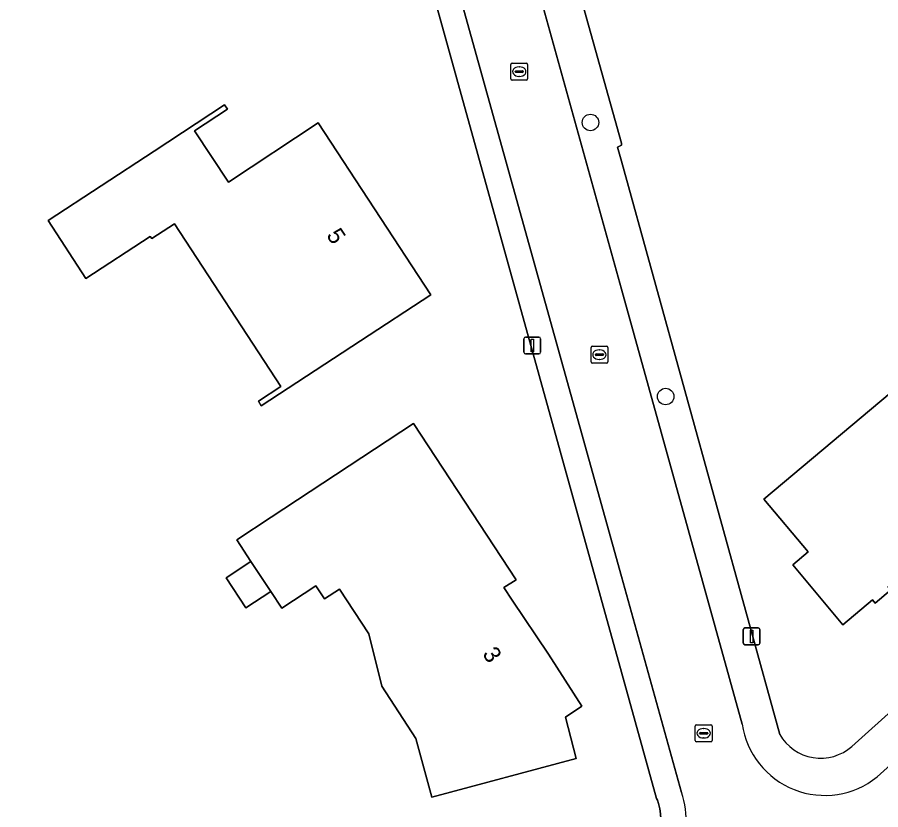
# Model space of a CAD drawing. Extents: x 163426 to 164192, y 380329 to 381641.
# Drawn here: x 163964.1 to 164015.4, y 381311.5 to 381358.6 of the extents above; entities that cross this region are included whole.
import ezdxf

# ---------------------------------------------------------------- set-up
doc = ezdxf.new("R2010")
doc.units = 0
for name, color, linetype in [('IMGEO_Boom', 7, 'Continuous'), ('IMGEO_Erf', 7, 'Continuous'), ('IMGEO_Kolk', 7, 'Continuous'), ('IMGEO_Lichtmast', 7, 'Continuous'), ('IMGEO_Pand', 7, 'Continuous'), ('IMGEO_Pand_nummerreeks', 7, 'Continuous'), ('IMGEO_Rijbaan_lokaal_open', 7, 'Continuous'), ('IMGEO_Rioolput', 7, 'Continuous'), ('IMGEO_Voetpad_open', 7, 'Continuous')]:
    doc.layers.add(name, color=color, linetype=linetype)

msp = doc.modelspace()

# ---------------------------------------------------------------- linework, layer by layer
at = {"layer": 'IMGEO_Boom'}
for centre in [(163998.16, 381352.367), (164002.628, 381336.089)]:
    msp.add_circle(centre, 0.489, dxfattribs=at)
at = {"layer": 'IMGEO_Erf'}
for points in [[(163982.125, 381403.715), (163987.044, 381393.788), (163987.07, 381393.713), (163990.335, 381384.34), (163992.316, 381378.656), (163992.346, 381378.569), (164000, 381351.142), (164000, 381351.027), (163999.77, 381350.9), (164000, 381350.068), (164009.413, 381316.019)], [(163943.388, 381289.852), (163999.73, 381307.65), (164000, 381307.728), (164000.286, 381307.838), (164000.561, 381307.974), (164000.823, 381308.133), (164001.07, 381308.315), (164001.299, 381308.519), (164001.51, 381308.742), (164001.699, 381308.983), (164001.867, 381309.24), (164002.01, 381309.511), (164002.129, 381309.793), (164002.222, 381310.086), (164002.289, 381310.385), (164002.328, 381310.689), (164002.341, 381310.995), (164002.326, 381311.302), (164002.283, 381311.605), (164002.214, 381311.904), (164002.15, 381312.108), (164002.082, 381312.215), (164000, 381319.721), (163984.182, 381376.751)], [(164013.704, 381315.306), (164019.008, 381320.063), (164020.307, 381321.393), (164021.742, 381322.983), (164052.435, 381359.471)]]:
    msp.add_lwpolyline(points, dxfattribs=at)
for points in [[(163981.983, 381352.338), (163988.676, 381342.129), (163984.492, 381339.393), (163978.596, 381335.537), (163978.421, 381335.804), (163979.76, 381336.681), (163973.436, 381346.35), (163972.088, 381345.469), (163972, 381345.603), (163968.166, 381343.095), (163965.934, 381346.54), (163972.234, 381350.667), (163976.416, 381353.406), (163976.584, 381353.151), (163974.633, 381351.866), (163976.639, 381348.819)], [(164022.375, 381341.662), (164020.233, 381344.215), (164024.289, 381347.617), (164030.142, 381340.64), (164026.27, 381337.392), (164027.582, 381335.828), (164021.376, 381330.602), (164021.081, 381330.353), (164020.495, 381331.05), (164018.597, 381329.479), (164019.093, 381328.89), (164018.959, 381327.404), (164015.83, 381324.768), (164015.985, 381324.584), (164015.08, 381323.822), (164014.919, 381324.014), (164013.155, 381322.528), (164010.194, 381326.099), (164011.102, 381326.868), (164008.459, 381329.988)], [(163987.634, 381334.494), (163993.749, 381325.206), (163993.012, 381324.74), (163993.509, 381323.997), (163995.659, 381320.784), (163997.646, 381317.69), (163996.683, 381317.033), (163997.311, 381314.584), (163988.726, 381312.281), (163987.787, 381315.782), (163985.755, 381318.883), (163984.997, 381321.99), (163983.249, 381324.647), (163982.361, 381324.063), (163981.847, 381324.847), (163979.815, 381323.51), (163979.162, 381324.501), (163977.686, 381323.529), (163976.504, 381325.325), (163977.981, 381326.296), (163977.134, 381327.583), (163979.174, 381328.926)]]:
    msp.add_lwpolyline(points, close=True, dxfattribs=at)
for centre, radius, start, end in [((163987.617, 381350.791), 52.298, 300.9029, 319.1332), ((164011.848, 381317.408), 2.804, 209.6904, 311.4412)]:
    msp.add_arc(centre, radius, start, end, dxfattribs=at)
at = {"layer": 'IMGEO_Kolk'}
for p, q in [((163998.268, 381339.074), (163999.12, 381339.074)), ((163998.193, 381338.148), (163998.193, 381339)), ((163998.452, 381338.568), (163998.452, 381338.58)), ((163998.89, 381338.531), (163998.492, 381338.531)), ((163998.495, 381338.617), (163998.893, 381338.617)), ((163998.681, 381338.854), (163998.706, 381338.854)), ((163998.936, 381338.58), (163998.936, 381338.568)), ((163999.194, 381339), (163999.194, 381338.148)), ((163999.12, 381338.074), (163998.268, 381338.074)), ((163998.704, 381338.294), (163998.679, 381338.294)), ((164004.389, 381315.658), (164004.389, 381316.51)), ((164004.464, 381316.584), (164005.316, 381316.584)), ((164005.39, 381316.51), (164005.39, 381315.658)), ((164004.648, 381316.078), (164004.648, 381316.09)), ((164005.086, 381316.041), (164004.688, 381316.041)), ((164004.691, 381316.127), (164005.089, 381316.127)), ((164004.877, 381316.364), (164004.902, 381316.364)), ((164005.132, 381316.09), (164005.132, 381316.078)), ((164005.316, 381315.584), (164004.464, 381315.584)), ((164004.9, 381315.804), (164004.875, 381315.804))]:
    msp.add_line(p, q, dxfattribs=at)
for points in [[(163998.268, 381339.074), (163999.12, 381339.074)], [(163998.193, 381338.148), (163998.193, 381339)], [(163999.194, 381339), (163999.194, 381338.148)], [(163999.12, 381338.074), (163998.268, 381338.074)], [(164004.389, 381315.658), (164004.389, 381316.51)], [(164004.464, 381316.584), (164005.316, 381316.584)], [(164005.39, 381316.51), (164005.39, 381315.658)], [(164005.316, 381315.584), (164004.464, 381315.584)]]:
    msp.add_lwpolyline(points, dxfattribs=at)
for centre, radius, start, end in [((163998.27, 381338.998), 0.0765, 91.552, 178.448), ((163998.27, 381338.998), 0.0765, 91.552, 178.448), ((163999.118, 381338.998), 0.0765, 1.552, 88.448), ((163999.118, 381338.998), 0.0765, 1.552, 88.448), ((163998.492, 381338.577), 0.0403, 85.8775, 175.7526), ((163998.489, 381338.567), 0.0366, 178.938, 274.7102), ((163998.893, 381338.574), 0.043, 264.8664, 352.4533), ((163998.897, 381338.579), 0.0386, 1.7309, 96.639), ((163998.27, 381338.15), 0.0765, 181.552, 268.448), ((163998.27, 381338.15), 0.0765, 181.552, 268.448), ((163999.118, 381338.15), 0.0765, 271.552, 358.448), ((163999.118, 381338.15), 0.0765, 271.552, 358.448), ((164004.466, 381316.508), 0.0765, 91.552, 178.448), ((164004.466, 381316.508), 0.0765, 91.552, 178.448), ((164005.314, 381316.508), 0.0765, 1.552, 88.448), ((164005.314, 381316.508), 0.0765, 1.552, 88.448), ((164004.688, 381316.087), 0.0403, 85.8775, 175.7526), ((164004.685, 381316.077), 0.0366, 178.938, 274.7102), ((164005.089, 381316.084), 0.043, 264.8664, 352.4533), ((164005.093, 381316.089), 0.0386, 1.7309, 96.639), ((164004.466, 381315.66), 0.0765, 181.552, 268.448), ((164004.466, 381315.66), 0.0765, 181.552, 268.448), ((164005.314, 381315.66), 0.0765, 271.552, 358.448), ((164005.314, 381315.66), 0.0765, 271.552, 358.448)]:
    msp.add_arc(centre, radius, start, end, dxfattribs=at)
for centre, major_axis, ratio, start_param, end_param in [((163998.68, 381338.574), (-0.387, 0.002), 0.722429, 4.712389, 7.853982), ((163998.705, 381338.574), (-0.39, 0.002), 0.717154, 1.570796, 4.712389), ((164004.876, 381316.084), (-0.387, 0.002), 0.722429, 4.712389, 7.853982), ((164004.901, 381316.084), (-0.39, 0.002), 0.717154, 1.570796, 4.712389)]:
    msp.add_ellipse(centre, major_axis=major_axis, ratio=ratio, start_param=start_param, end_param=end_param, dxfattribs=at)
at = {"layer": 'IMGEO_Lichtmast'}
for p, q in [((163994.307, 381339.624), (163995.097, 381339.624)), ((163995.097, 381339.624), (163994.307, 381339.624)), ((163994.207, 381338.724), (163994.207, 381339.524)), ((163994.207, 381339.524), (163994.207, 381338.724)), ((163995.197, 381339.524), (163995.197, 381338.724)), ((163995.197, 381338.724), (163995.197, 381339.524)), ((163995.097, 381338.624), (163994.307, 381338.624)), ((163994.307, 381338.624), (163995.097, 381338.624)), ((164007.245, 381321.441), (164007.245, 381322.241)), ((164007.245, 381322.241), (164007.245, 381321.441)), ((164007.345, 381322.341), (164008.135, 381322.341)), ((164008.135, 381322.341), (164007.345, 381322.341)), ((164008.235, 381322.241), (164008.235, 381321.441)), ((164008.235, 381321.441), (164008.235, 381322.241)), ((164008.135, 381321.341), (164007.345, 381321.341)), ((164007.345, 381321.341), (164008.135, 381321.341))]:
    msp.add_line(p, q, dxfattribs=at)
for points in [[(163994.627, 381339.499), (163994.777, 381339.499), (163994.777, 381338.749), (163994.627, 381338.749), (163994.627, 381339.499)], [(164007.665, 381322.216), (164007.815, 381322.216), (164007.815, 381321.466), (164007.665, 381321.466), (164007.665, 381322.216)]]:
    msp.add_lwpolyline(points, dxfattribs=at)
for centre, start, end in [((163994.307, 381339.524), 90, 180), ((163994.307, 381339.524), 90, 180), ((163995.097, 381339.524), 0, 90), ((163995.097, 381339.524), 360, 90), ((163994.307, 381338.724), 180, 270), ((163994.307, 381338.724), 180, 270), ((163995.097, 381338.724), 270, 0), ((163995.097, 381338.724), 270, 0), ((164007.345, 381322.241), 90, 180), ((164007.345, 381322.241), 90, 180), ((164008.135, 381322.241), 0, 90), ((164008.135, 381322.241), 360, 90), ((164007.345, 381321.441), 180, 270), ((164007.345, 381321.441), 180, 270), ((164008.135, 381321.441), 270, 0), ((164008.135, 381321.441), 270, 0)]:
    msp.add_arc(centre, 0.1, start, end, dxfattribs=at)
at = {"layer": 'IMGEO_Pand'}
for points in [[(163978.596, 381335.537), (163984.492, 381339.393), (163988.676, 381342.129), (163981.983, 381352.338), (163976.639, 381348.819), (163974.633, 381351.866), (163976.584, 381353.151), (163976.416, 381353.406), (163972.234, 381350.667), (163965.934, 381346.54), (163968.166, 381343.095), (163972, 381345.603), (163972.088, 381345.469), (163973.436, 381346.35), (163979.76, 381336.681), (163978.421, 381335.804)], [(164021.376, 381330.602), (164027.582, 381335.828), (164026.27, 381337.392), (164030.142, 381340.64), (164024.289, 381347.617), (164020.233, 381344.215), (164022.375, 381341.662), (164008.459, 381329.988), (164011.102, 381326.868), (164010.194, 381326.099), (164013.155, 381322.528), (164014.919, 381324.014), (164015.08, 381323.822), (164015.985, 381324.584), (164015.83, 381324.768), (164018.959, 381327.404), (164019.093, 381328.89), (164018.597, 381329.479), (164020.495, 381331.05), (164021.081, 381330.353)], [(163993.509, 381323.997), (163993.012, 381324.74), (163993.749, 381325.206), (163987.634, 381334.494), (163979.174, 381328.926), (163977.134, 381327.583), (163977.981, 381326.296), (163979.162, 381324.501), (163979.815, 381323.51), (163981.847, 381324.847), (163982.361, 381324.063), (163983.249, 381324.647), (163984.997, 381321.99), (163985.755, 381318.883), (163987.787, 381315.782), (163988.726, 381312.281), (163997.311, 381314.584), (163996.683, 381317.033), (163997.646, 381317.69), (163995.659, 381320.784)], [(163977.981, 381326.296), (163976.504, 381325.325), (163977.686, 381323.529), (163979.162, 381324.501)]]:
    msp.add_lwpolyline(points, close=True, dxfattribs=at)
at = {"layer": 'IMGEO_Rijbaan_lokaal_open'}
for points in [[(164007.175, 381316.633), (164000, 381342.464), (163990.094, 381378.128)], [(163985.582, 381377.187), (164000, 381325.402), (164003.571, 381312.576)], [(164054.096, 381357.789), (164023.495, 381321.506), (164022.067, 381319.891), (164020.529, 381318.294), (164015.198, 381313.489)]]:
    msp.add_lwpolyline(points, dxfattribs=at)
for centre, radius, start, end in [((163994.396, 381344.012), 41.261, 297.8005, 320.0716), ((164012.087, 381317.359), 4.965, 188.4065, 308.7957), ((163998.917, 381310.961), 4.926, 284.6257, 19.1418)]:
    msp.add_arc(centre, radius, start, end, dxfattribs=at)
at = {"layer": 'IMGEO_Rioolput'}
for p, q in [((163993.426, 381354.962), (163993.426, 381355.814)), ((163993.501, 381355.888), (163994.353, 381355.888)), ((163993.914, 381355.668), (163993.939, 381355.668)), ((163994.427, 381355.814), (163994.427, 381354.962)), ((163993.685, 381355.382), (163993.685, 381355.394)), ((163994.123, 381355.345), (163993.725, 381355.345)), ((163993.728, 381355.431), (163994.126, 381355.431)), ((163993.937, 381355.108), (163993.912, 381355.108)), ((163994.169, 381355.394), (163994.169, 381355.382)), ((163994.353, 381354.888), (163993.501, 381354.888))]:
    msp.add_line(p, q, dxfattribs=at)
for points in [[(163993.426, 381354.962), (163993.426, 381355.814)], [(163993.501, 381355.888), (163994.353, 381355.888)], [(163994.427, 381355.814), (163994.427, 381354.962)], [(163994.353, 381354.888), (163993.501, 381354.888)]]:
    msp.add_lwpolyline(points, dxfattribs=at)
for centre, radius, start, end in [((163993.503, 381355.812), 0.0765, 91.552, 178.448), ((163993.503, 381355.812), 0.0765, 91.552, 178.448), ((163994.351, 381355.812), 0.0765, 1.552, 88.448), ((163994.351, 381355.812), 0.0765, 1.552, 88.448), ((163993.503, 381354.964), 0.0765, 181.552, 268.448), ((163993.503, 381354.964), 0.0765, 181.552, 268.448), ((163993.725, 381355.391), 0.0403, 85.8775, 175.7526), ((163993.722, 381355.381), 0.0366, 178.938, 274.7102), ((163994.126, 381355.388), 0.043, 264.8664, 352.4533), ((163994.13, 381355.393), 0.0386, 1.7309, 96.639), ((163994.351, 381354.964), 0.0765, 271.552, 358.448), ((163994.351, 381354.964), 0.0765, 271.552, 358.448)]:
    msp.add_arc(centre, radius, start, end, dxfattribs=at)
for centre, major_axis, ratio, start_param, end_param in [((163993.913, 381355.388), (-0.387, 0.002), 0.722429, 4.712389, 7.853982), ((163993.938, 381355.388), (-0.39, 0.002), 0.717154, 1.570796, 4.712389)]:
    msp.add_ellipse(centre, major_axis=major_axis, ratio=ratio, start_param=start_param, end_param=end_param, dxfattribs=at)
at = {"layer": 'IMGEO_Voetpad_open'}
for points in [[(164009.413, 381316.019), (164000, 381350.068), (163999.77, 381350.9), (164000, 381351.027), (164000, 381351.142), (163992.346, 381378.569), (163992.316, 381378.656), (163990.335, 381384.34), (163987.07, 381393.713), (163987.044, 381393.788), (163982.125, 381403.715)], [(163990.094, 381378.128), (164000, 381342.464), (164007.175, 381316.633)], [(164003.571, 381312.576), (164000, 381325.402), (163985.582, 381377.187)], [(163984.182, 381376.751), (164000, 381319.721), (164002.082, 381312.215), (164002.15, 381312.108), (164002.214, 381311.904), (164002.283, 381311.605), (164002.326, 381311.302), (164002.341, 381310.995), (164002.328, 381310.689), (164002.289, 381310.385), (164002.222, 381310.086), (164002.129, 381309.793), (164002.01, 381309.511), (164001.867, 381309.24), (164001.699, 381308.983), (164001.51, 381308.742), (164001.299, 381308.519), (164001.07, 381308.315), (164000.823, 381308.133), (164000.561, 381307.974), (164000.286, 381307.838), (164000, 381307.728), (163999.73, 381307.65), (163943.388, 381289.852)], [(164052.435, 381359.471), (164021.742, 381322.983), (164020.307, 381321.393), (164019.008, 381320.063), (164013.704, 381315.306)], [(164015.198, 381313.489), (164020.529, 381318.294), (164022.067, 381319.891), (164023.495, 381321.506), (164054.096, 381357.789)]]:
    msp.add_lwpolyline(points, dxfattribs=at)
for centre, radius, start, end in [((163994.396, 381344.012), 41.261, 297.8005, 320.0716), ((164012.087, 381317.359), 4.965, 188.4065, 308.7957), ((163987.617, 381350.791), 52.298, 300.9029, 319.1332), ((164011.848, 381317.408), 2.804, 209.6904, 311.4412), ((163998.917, 381310.961), 4.926, 284.6257, 19.1418)]:
    msp.add_arc(centre, radius, start, end, dxfattribs=at)

# ---------------------------------------------------------------- texts
at = {"layer": 'IMGEO_Pand_nummerreeks'}
for s, rotation, p in [('5', 303.2488, (163982.436, 381345.666)), ('3', 303.7871, (163991.705, 381320.795))]:
    msp.add_text(s, height=1, rotation=rotation, dxfattribs=at).set_placement(p)

doc.saveas('drawing.dxf')
